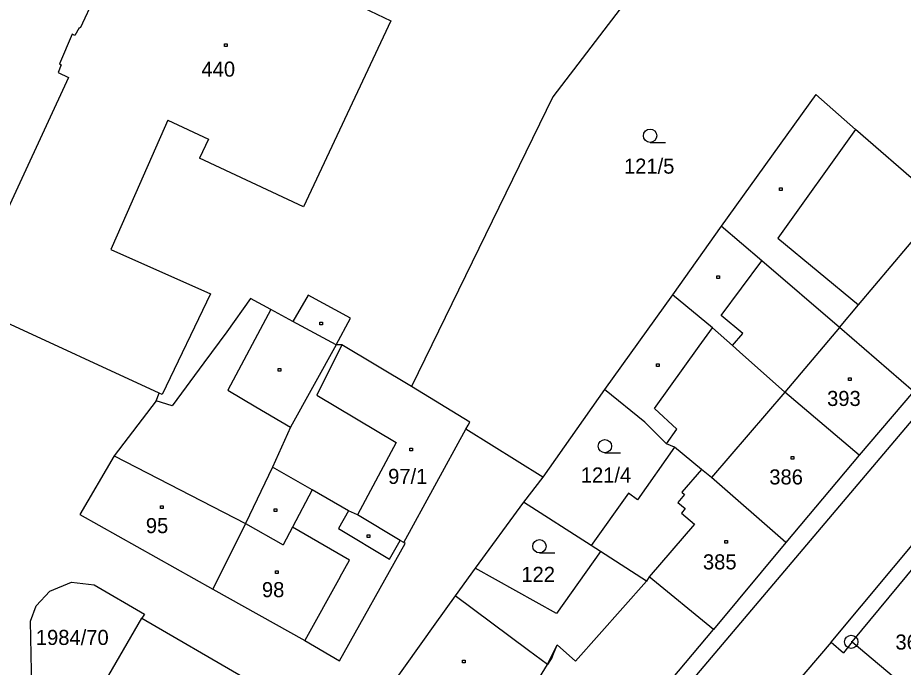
# Model space of a CAD drawing. Extents: x -795483 to -789093, y -1112258 to -1108741.
# Drawn here: x -791436.1 to -791336.2, y -1110525.8 to -1110452.6 of the extents above; entities that cross this region are included whole.
import ezdxf

# ---------------------------------------------------------------- set-up
doc = ezdxf.new("R2010")
doc.units = 0
for name, color, linetype in [('Vrstva 1', 7, 'Continuous'), ('Vrstva 14', 7, 'Continuous'), ('Vrstva 15', 7, 'Continuous'), ('Vrstva 2', 7, 'Continuous'), ('Vrstva 23', 7, 'Continuous'), ('Vrstva 25', 7, 'Continuous'), ('Vrstva 28', 7, 'Continuous')]:
    doc.layers.add(name, color=color, linetype=linetype)

msp = doc.modelspace()

# ---------------------------------------------------------------- linework, layer by layer
at = {"layer": 'Vrstva 1'}
for p, q in [((-791352.58, -1110431.12), (-791375.72, -1110461.47)), ((-791425.8, -1110446.8), (-791429.07, -1110453.76)), ((-791429.19, -1110453.71), (-791429.68, -1110454.57)), ((-791429.07, -1110453.76), (-791429.19, -1110453.71)), ((-791297.28, -1110453.09), (-791372.43, -1110541.87)), ((-791429.97, -1110454.43), (-791431.4, -1110457.77)), ((-791429.68, -1110454.57), (-791429.97, -1110454.43)), ((-791431.19, -1110457.87), (-791431.54, -1110458.76)), ((-791431.4, -1110457.77), (-791431.19, -1110457.87)), ((-791431.54, -1110458.76), (-791430.39, -1110459.31)), ((-791344.33, -1110522.99), (-791290.4, -1110458.27)), ((-791430.39, -1110459.31), (-791438.42, -1110476.65)), ((-791375.72, -1110461.47), (-791391.68, -1110494.15)), ((-791346.08, -1110461.24), (-791356.75, -1110476.09)), ((-791341.61, -1110465.17), (-791346.08, -1110461.24)), ((-791331.77, -1110473.71), (-791341.61, -1110465.17)), ((-791356.75, -1110476.09), (-791362.25, -1110483.82)), ((-791352.17, -1110479.98), (-791356.75, -1110476.09)), ((-791343.4, -1110487.5), (-791352.17, -1110479.98)), ((-791362.25, -1110483.82), (-791369.91, -1110494.5)), ((-791357.74, -1110487.52), (-791362.25, -1110483.82)), ((-791420.14, -1110494.92), (-791443.15, -1110484.29)), ((-791409.83, -1110484.23), (-791412.52, -1110487.98)), ((-791407.56, -1110485.47), (-791409.83, -1110484.23)), ((-791405.06, -1110486.84), (-791407.56, -1110485.47)), ((-791400.17, -1110489.45), (-791405.06, -1110486.84)), ((-791412.52, -1110487.98), (-791415.13, -1110491.48)), ((-791355.48, -1110489.52), (-791357.74, -1110487.52)), ((-791335.06, -1110494.73), (-791343.4, -1110487.5)), ((-791400.17, -1110489.45), (-791405.33, -1110498.73)), ((-791399.56, -1110489.45), (-791400.17, -1110489.45)), ((-791391.68, -1110494.15), (-791399.56, -1110489.45)), ((-791354.68, -1110490.24), (-791355.48, -1110489.52)), ((-791349.56, -1110494.78), (-791354.68, -1110490.24)), ((-791415.13, -1110491.48), (-791418.69, -1110496.35)), ((-791420.5, -1110495.77), (-791420.14, -1110494.92)), ((-791385.11, -1110498.18), (-791391.68, -1110494.15)), ((-791369.91, -1110494.5), (-791376.86, -1110504.38)), ((-791365.37, -1110498.19), (-791369.91, -1110494.5)), ((-791341.19, -1110501.91), (-791349.56, -1110494.78)), ((-791335.06, -1110494.73), (-791341.19, -1110501.91)), ((-791420.5, -1110495.77), (-791425.23, -1110501.97)), ((-791418.69, -1110496.35), (-791420.5, -1110495.77)), ((-791405.33, -1110498.73), (-791407.37, -1110503.24)), ((-791392.55, -1110511.76), (-791385.54, -1110498.97)), ((-791385.54, -1110498.97), (-791385.3, -1110498.53)), ((-791376.86, -1110504.38), (-791385.54, -1110498.97)), ((-791385.3, -1110498.53), (-791385.11, -1110498.18)), ((-791362.93, -1110500.63), (-791365.37, -1110498.19)), ((-791362.01, -1110500.98), (-791366.17, -1110506.93)), ((-791362.01, -1110500.98), (-791362.93, -1110500.63)), ((-791358.97, -1110503.5), (-791362.01, -1110500.98)), ((-791425.23, -1110501.97), (-791429.12, -1110508.58)), ((-791341.19, -1110501.91), (-791349.44, -1110511.74)), ((-791407.37, -1110503.24), (-791410.41, -1110509.6)), ((-791402.89, -1110505.82), (-791407.37, -1110503.24)), ((-791357.85, -1110504.43), (-791358.97, -1110503.5)), ((-791376.86, -1110504.38), (-791379.06, -1110507.2)), ((-791349.44, -1110511.74), (-791357.85, -1110504.43)), ((-791398.78, -1110508.18), (-791402.89, -1110505.82)), ((-791367.21, -1110506.2), (-791371.41, -1110512.09)), ((-791366.17, -1110506.93), (-791367.21, -1110506.2)), ((-791379.06, -1110507.2), (-791384.49, -1110514.64)), ((-791371.41, -1110512.09), (-791379.06, -1110507.2)), ((-791429.12, -1110508.58), (-791414.08, -1110516.99)), ((-791397.78, -1110508.64), (-791398.78, -1110508.18)), ((-791392.96, -1110511.53), (-791397.78, -1110508.64)), ((-791410.41, -1110509.6), (-791414.08, -1110516.99)), ((-791399.79, -1110525.1), (-791392.4, -1110511.86)), ((-791392.55, -1110511.76), (-791392.96, -1110511.53)), ((-791392.4, -1110511.86), (-791392.55, -1110511.76)), ((-791349.44, -1110511.74), (-791357.63, -1110521.57)), ((-791370.35, -1110512.77), (-791375.34, -1110519.77)), ((-791370.35, -1110512.77), (-791371.41, -1110512.09)), ((-791365.16, -1110516.09), (-791370.35, -1110512.77)), ((-791384.49, -1110514.64), (-791386.76, -1110517.75)), ((-791375.34, -1110519.77), (-791384.49, -1110514.64)), ((-791341.95, -1110522.96), (-791334.71, -1110514.19)), ((-791364.86, -1110515.61), (-791365.16, -1110516.09)), ((-791357.63, -1110521.57), (-791364.86, -1110515.61)), ((-791432.49, -1110517.22), (-791430.03, -1110516.23)), ((-791430.03, -1110516.23), (-791427.49, -1110516.53)), ((-791427.49, -1110516.53), (-791421.82, -1110519.83)), ((-791414.08, -1110516.99), (-791403.73, -1110522.8)), ((-791434.01, -1110518.87), (-791432.49, -1110517.22)), ((-791386.76, -1110517.75), (-791389.04, -1110520.94)), ((-791378.49, -1110523.92), (-791386.76, -1110517.75)), ((-791434.67, -1110520.61), (-791434.01, -1110518.87)), ((-791421.82, -1110519.83), (-791422.09, -1110520.27)), ((-791434.38, -1110534.82), (-791434.67, -1110520.61)), ((-791431.79, -1110536.91), (-791422.09, -1110520.27)), ((-791422.09, -1110520.27), (-791410.72, -1110526.9)), ((-791389.04, -1110520.94), (-791395.14, -1110529.48)), ((-791372.33, -1110539.03), (-791357.63, -1110521.57)), ((-791403.73, -1110522.8), (-791399.79, -1110525.1)), ((-791344.33, -1110522.99), (-791360.89, -1110542.3)), ((-791344.33, -1110522.99), (-791342.96, -1110524.17)), ((-791341.95, -1110522.96), (-791342.96, -1110524.17)), ((-791341.95, -1110522.96), (-791333.88, -1110529.73)), ((-791376.33, -1110525.5), (-791378.49, -1110523.92)), ((-791377.64, -1110527.64), (-791376.33, -1110525.5))]:
    msp.add_line(p, q, dxfattribs=at)
at = {"layer": 'Vrstva 2'}
for p, q in [((-791405.57, -1110447.39), (-791394.03, -1110452.9)), ((-791394.03, -1110452.9), (-791403.87, -1110473.88)), ((-791419.18, -1110464.12), (-791423.77, -1110474.52)), ((-791419.18, -1110464.12), (-791414.59, -1110466.27)), ((-791341.61, -1110465.17), (-791350.35, -1110477.43)), ((-791414.59, -1110466.27), (-791415.59, -1110468.4)), ((-791403.87, -1110473.88), (-791415.59, -1110468.4)), ((-791341.25, -1110484.95), (-791331.77, -1110473.71)), ((-791423.77, -1110474.52), (-791425.62, -1110478.7)), ((-791350.35, -1110477.43), (-791341.25, -1110484.95)), ((-791425.62, -1110478.7), (-791414.37, -1110483.72)), ((-791356.74, -1110486.16), (-791352.17, -1110479.98)), ((-791414.37, -1110483.72), (-791419.8, -1110495.07)), ((-791403.34, -1110483.85), (-791405.06, -1110486.84)), ((-791398.55, -1110486.44), (-791403.34, -1110483.85)), ((-791343.4, -1110487.5), (-791341.25, -1110484.95)), ((-791407.56, -1110485.47), (-791412.42, -1110494.58)), ((-791400.17, -1110489.45), (-791398.55, -1110486.44)), ((-791354.29, -1110488.18), (-791356.74, -1110486.16)), ((-791359.22, -1110489.59), (-791357.74, -1110487.52)), ((-791343.4, -1110487.5), (-791349.56, -1110494.78)), ((-791355.48, -1110489.52), (-791354.29, -1110488.18)), ((-791399.56, -1110489.45), (-791402.38, -1110495.13)), ((-791364.25, -1110496.62), (-791359.22, -1110489.59)), ((-791419.8, -1110495.07), (-791420.14, -1110494.92)), ((-791412.42, -1110494.58), (-791409.23, -1110496.45)), ((-791349.56, -1110494.78), (-791357.85, -1110504.43)), ((-791402.38, -1110495.13), (-791393.43, -1110500.48)), ((-791409.23, -1110496.45), (-791405.33, -1110498.73)), ((-791361.75, -1110498.97), (-791364.25, -1110496.62)), ((-791362.93, -1110500.63), (-791361.75, -1110498.97)), ((-791393.43, -1110500.48), (-791397.78, -1110508.64)), ((-791425.23, -1110501.97), (-791410.41, -1110509.6)), ((-791358.97, -1110503.5), (-791361.19, -1110506.07)), ((-791402.89, -1110505.82), (-791405.11, -1110510.02)), ((-791360.88, -1110506.33), (-791361.64, -1110507.22)), ((-791361.19, -1110506.07), (-791360.88, -1110506.33)), ((-791361.64, -1110507.22), (-791360.8, -1110507.93)), ((-791360.8, -1110507.93), (-791361.23, -1110508.44)), ((-791398.78, -1110508.18), (-791399.93, -1110510.18)), ((-791361.23, -1110508.44), (-791359.75, -1110509.68)), ((-791410.41, -1110509.6), (-791406.16, -1110512)), ((-791359.75, -1110509.68), (-791364.86, -1110515.61)), ((-791405.11, -1110510.02), (-791406.16, -1110512)), ((-791398.68, -1110513.73), (-791405.11, -1110510.02)), ((-791399.93, -1110510.18), (-791394.17, -1110513.63)), ((-791394.17, -1110513.63), (-791392.96, -1110511.53)), ((-791399.74, -1110515.62), (-791398.68, -1110513.73)), ((-791399.74, -1110515.62), (-791403.73, -1110522.8)), ((-791365.16, -1110516.09), (-791373.18, -1110525.13)), ((-791376.33, -1110525.5), (-791375.25, -1110523.29)), ((-791375.82, -1110524.66), (-791375.25, -1110523.29)), ((-791375.25, -1110523.29), (-791373.18, -1110525.13)), ((-791375.82, -1110524.66), (-791376.33, -1110525.5))]:
    msp.add_line(p, q, dxfattribs=at)
at = {"layer": 'Vrstva 23'}
for p, q in [((-791364.77, -1110466.62), (-791363.02, -1110466.62)), ((-791369.86, -1110501.63), (-791368.11, -1110501.63)), ((-791377.25, -1110512.92), (-791375.5, -1110512.92))]:
    msp.add_line(p, q, dxfattribs=at)
for centre in [(-791364.77, -1110465.87), (-791369.86, -1110500.88), (-791377.25, -1110512.17)]:
    msp.add_circle(centre, 0.75, dxfattribs=at)
at = {"layer": 'Vrstva 25'}
for p, q in [((-791412.77, -1110455.51), (-791412.47, -1110455.51)), ((-791412.77, -1110455.81), (-791412.77, -1110455.51)), ((-791412.47, -1110455.81), (-791412.77, -1110455.81)), ((-791412.47, -1110455.51), (-791412.47, -1110455.81)), ((-791350.16, -1110471.76), (-791349.86, -1110471.76)), ((-791350.16, -1110472.06), (-791350.16, -1110471.76)), ((-791349.86, -1110471.76), (-791349.86, -1110472.06)), ((-791349.86, -1110472.06), (-791350.16, -1110472.06)), ((-791357.24, -1110481.67), (-791356.94, -1110481.67)), ((-791357.24, -1110481.97), (-791357.24, -1110481.67)), ((-791356.94, -1110481.97), (-791357.24, -1110481.97)), ((-791356.94, -1110481.67), (-791356.94, -1110481.97)), ((-791402.01, -1110486.9), (-791401.71, -1110486.9)), ((-791402.01, -1110487.2), (-791402.01, -1110486.9)), ((-791401.71, -1110486.9), (-791401.71, -1110487.2)), ((-791401.71, -1110487.2), (-791402.01, -1110487.2)), ((-791364.03, -1110491.6), (-791363.73, -1110491.6)), ((-791364.03, -1110491.9), (-791364.03, -1110491.6)), ((-791363.73, -1110491.9), (-791364.03, -1110491.9)), ((-791363.73, -1110491.6), (-791363.73, -1110491.9)), ((-791406.73, -1110492.12), (-791406.43, -1110492.12)), ((-791406.73, -1110492.42), (-791406.73, -1110492.12)), ((-791406.43, -1110492.42), (-791406.73, -1110492.42)), ((-791406.43, -1110492.12), (-791406.43, -1110492.42)), ((-791342.39, -1110493.18), (-791342.09, -1110493.18)), ((-791342.39, -1110493.48), (-791342.39, -1110493.18)), ((-791342.09, -1110493.48), (-791342.39, -1110493.48)), ((-791342.09, -1110493.18), (-791342.09, -1110493.48)), ((-791391.87, -1110501.09), (-791391.57, -1110501.09)), ((-791391.87, -1110501.39), (-791391.87, -1110501.09)), ((-791391.57, -1110501.39), (-791391.87, -1110501.39)), ((-791391.57, -1110501.09), (-791391.57, -1110501.39)), ((-791348.84, -1110502.04), (-791348.54, -1110502.04)), ((-791348.84, -1110502.34), (-791348.84, -1110502.04)), ((-791348.54, -1110502.34), (-791348.84, -1110502.34)), ((-791348.54, -1110502.04), (-791348.54, -1110502.34)), ((-791419.99, -1110507.62), (-791419.69, -1110507.62)), ((-791419.99, -1110507.92), (-791419.99, -1110507.62)), ((-791419.69, -1110507.92), (-791419.99, -1110507.92)), ((-791419.69, -1110507.62), (-791419.69, -1110507.92)), ((-791407.17, -1110507.95), (-791406.87, -1110507.95)), ((-791407.17, -1110508.25), (-791407.17, -1110507.95)), ((-791406.87, -1110507.95), (-791406.87, -1110508.25)), ((-791406.87, -1110508.25), (-791407.17, -1110508.25)), ((-791396.68, -1110510.89), (-791396.38, -1110510.89)), ((-791396.68, -1110511.19), (-791396.68, -1110510.89)), ((-791396.38, -1110510.89), (-791396.38, -1110511.19)), ((-791396.38, -1110511.19), (-791396.68, -1110511.19)), ((-791356.32, -1110511.53), (-791356.02, -1110511.53)), ((-791356.32, -1110511.83), (-791356.32, -1110511.53)), ((-791356.02, -1110511.83), (-791356.32, -1110511.83)), ((-791356.02, -1110511.53), (-791356.02, -1110511.83)), ((-791407.02, -1110514.93), (-791406.72, -1110514.93)), ((-791407.02, -1110515.23), (-791407.02, -1110514.93)), ((-791406.72, -1110514.93), (-791406.72, -1110515.23)), ((-791406.72, -1110515.23), (-791407.02, -1110515.23)), ((-791385.93, -1110525.02), (-791385.63, -1110525.02)), ((-791385.93, -1110525.32), (-791385.93, -1110525.02)), ((-791385.63, -1110525.32), (-791385.93, -1110525.32)), ((-791385.63, -1110525.02), (-791385.63, -1110525.32))]:
    msp.add_line(p, q, dxfattribs=at)
at = {"layer": 'Vrstva 28'}
for radius in [0.75, 0.01]:
    msp.add_circle((-791342.07, -1110522.95), radius, dxfattribs=at)

# ---------------------------------------------------------------- texts
at = {"layer": 'Vrstva 14'}
for s, p in [('121/5', (-791367.713, -1110470.15)), ('121/4', (-791372.582, -1110504.98)), ('122', (-791379.29, -1110516.19)), ('1984/70', (-791434.064, -1110523.3))]:
    msp.add_text(s, height=1.7, dxfattribs=at).set_placement(p)
at = {"layer": 'Vrstva 15'}
for s, p in [('440', (-791415.378, -1110459.21)), ('393', (-791344.797, -1110496.35)), ('97/1', (-791394.32, -1110505.14)), ('386', (-791351.317, -1110505.2)), ('95', (-791421.653, -1110510.69)), ('385', (-791358.803, -1110514.78)), ('98', (-791408.557, -1110517.91)), ('360', (-791337.086, -1110523.82))]:
    msp.add_text(s, height=1.7, dxfattribs=at).set_placement(p)

doc.saveas('drawing.dxf')
